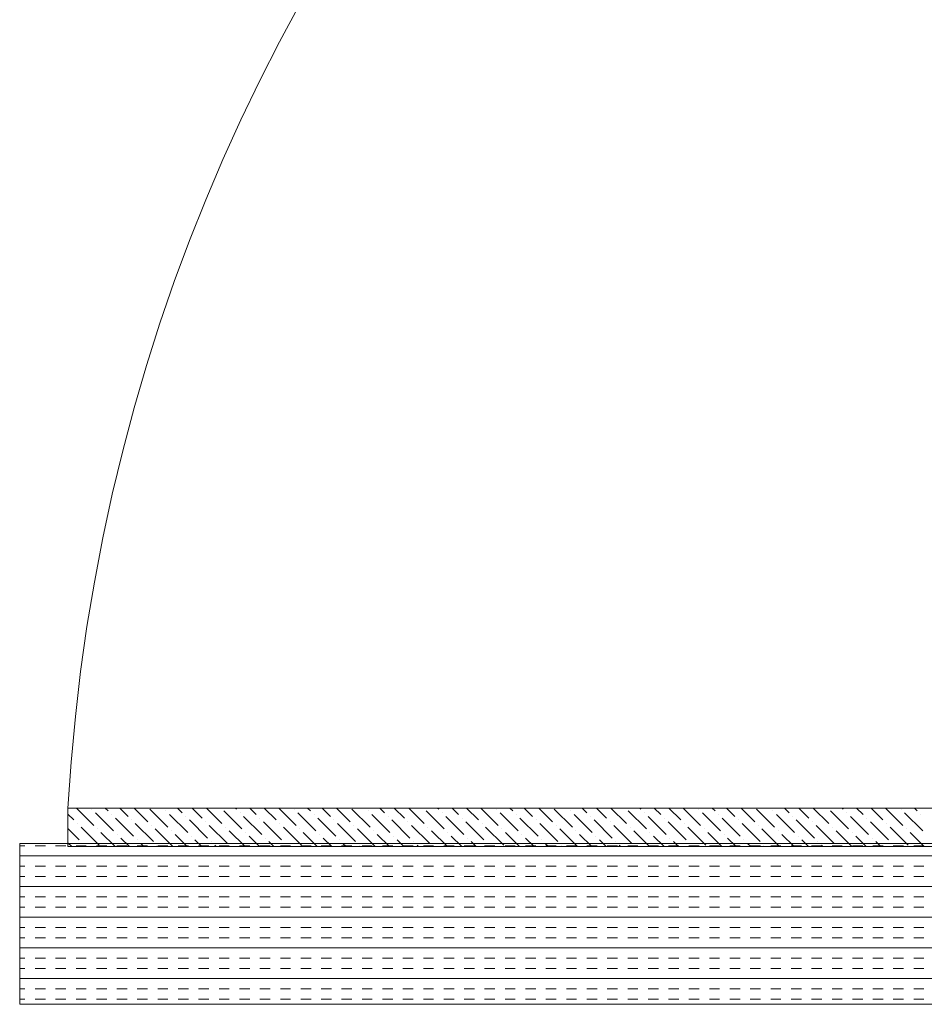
# Model space of a CAD drawing. Extents: x 3940905 to 4145695, y 925352 to 1109797.
# Tile 389 of 656: x 3985860 to 3986141, y 1100686 to 1100992. Entities that reach past the tile are written whole.
import ezdxf

# ---------------------------------------------------------------- set-up
doc = ezdxf.new("R2010")
doc.units = 0
doc.header["$LTSCALE"] = 750
doc.header["$MEASUREMENT"] = 0
doc.layers.add('CKD Equipments', color=252, linetype='CONTINUOUS', lineweight=0)

msp = doc.modelspace()

# ---------------------------------------------------------------- linework, layer by layer
at = {"layer": 'CKD Equipments'}
for p, q in [((3985874.8, 1100734.98), (3985874.8, 1100746.98)), ((3985874.8, 1100746.98), (3986443.8, 1100746.98)), ((3986459.8, 1100735.98), (3985859.8, 1100735.98)), ((3985859.8, 1100735.98), (3985859.8, 1100685.98)), ((3986443.8, 1100734.98), (3985874.8, 1100734.98)), ((3985859.8, 1100685.98), (3986459.8, 1100685.98))]:
    msp.add_line(p, q, dxfattribs=at)
at = {"layer": 'CKD Equipments', "color": 55, "linetype": 'Continuous'}
for p, q in [((3985877.43, 1100746.98), (3985882.82, 1100741.59)), ((3985882.26, 1100746.64), (3985882.26, 1100746.64)), ((3985886.41, 1100746.98), (3985887.31, 1100746.08)), ((3985890.9, 1100746.98), (3985893.49, 1100744.39)), ((3985895.39, 1100746.98), (3985899.66, 1100742.71)), ((3985900.22, 1100746.64), (3985905.84, 1100741.03)), ((3985908.87, 1100746.98), (3985910.33, 1100745.52)), ((3985913.36, 1100746.98), (3985916.5, 1100743.83)), ((3985917.85, 1100746.98), (3985922.67, 1100742.15)), ((3985926.83, 1100746.98), (3985927.16, 1100746.64)), ((3985931.32, 1100746.98), (3985933.34, 1100744.95)), ((3985935.81, 1100746.98), (3985939.51, 1100743.27)), ((3985940.3, 1100746.98), (3985945.69, 1100741.59)), ((3985945.12, 1100746.64), (3985945.12, 1100746.64)), ((3985949.28, 1100746.98), (3985950.18, 1100746.08)), ((3985953.77, 1100746.98), (3985956.35, 1100744.39)), ((3985958.26, 1100746.98), (3985962.52, 1100742.71)), ((3985963.08, 1100746.64), (3985968.7, 1100741.03)), ((3985971.73, 1100746.98), (3985973.19, 1100745.52)), ((3985976.22, 1100746.98), (3985979.36, 1100743.83)), ((3985980.71, 1100746.98), (3985985.54, 1100742.15)), ((3985989.69, 1100746.98), (3985990.03, 1100746.64)), ((3985994.18, 1100746.98), (3985996.2, 1100744.95)), ((3985998.67, 1100746.98), (3986002.37, 1100743.27)), ((3986003.16, 1100746.98), (3986008.55, 1100741.59)), ((3986007.99, 1100746.64), (3986007.99, 1100746.64)), ((3986012.14, 1100746.98), (3986013.04, 1100746.08)), ((3986016.63, 1100746.98), (3986019.21, 1100744.39)), ((3986021.12, 1100746.98), (3986025.39, 1100742.71)), ((3986025.95, 1100746.64), (3986031.56, 1100741.03)), ((3986034.59, 1100746.98), (3986036.05, 1100745.52)), ((3986039.08, 1100746.98), (3986042.22, 1100743.83)), ((3986043.57, 1100746.98), (3986048.4, 1100742.15)), ((3986052.55, 1100746.98), (3986052.89, 1100746.64)), ((3986057.04, 1100746.98), (3986059.06, 1100744.95)), ((3986061.53, 1100746.98), (3986065.23, 1100743.27)), ((3986066.02, 1100746.98), (3986071.41, 1100741.59)), ((3986070.85, 1100746.64), (3986070.85, 1100746.64)), ((3986075, 1100746.98), (3986075.9, 1100746.08)), ((3986079.49, 1100746.98), (3986082.07, 1100744.39)), ((3986083.98, 1100746.98), (3986088.25, 1100742.71)), ((3986088.81, 1100746.64), (3986094.42, 1100741.03)), ((3986097.45, 1100746.98), (3986098.91, 1100745.52)), ((3986101.94, 1100746.98), (3986105.08, 1100743.83)), ((3986106.43, 1100746.98), (3986111.26, 1100742.15)), ((3986115.41, 1100746.98), (3986115.75, 1100746.64)), ((3986119.9, 1100746.98), (3986121.92, 1100744.95)), ((3986124.39, 1100746.98), (3986128.1, 1100743.27)), ((3986128.88, 1100746.98), (3986134.27, 1100741.59)), ((3986133.71, 1100746.64), (3986133.71, 1100746.64)), ((3986137.86, 1100746.98), (3986138.76, 1100746.08)), ((3985874.8, 1100745.11), (3985876.65, 1100743.27)), ((3985883.38, 1100745.52), (3985889, 1100739.9)), ((3985888.44, 1100744.95), (3985888.44, 1100744.95)), ((3985889.56, 1100743.83), (3985895.17, 1100738.22)), ((3985894.61, 1100743.27), (3985894.61, 1100743.27)), ((3985905.27, 1100746.08), (3985905.27, 1100746.08)), ((3985906.4, 1100744.95), (3985912.01, 1100739.34)), ((3985911.45, 1100744.39), (3985911.45, 1100744.39)), ((3985912.57, 1100743.27), (3985918.18, 1100737.66)), ((3985923.23, 1100746.08), (3985928.85, 1100740.46)), ((3985928.29, 1100745.52), (3985928.29, 1100745.52)), ((3985929.41, 1100744.39), (3985935.02, 1100738.78)), ((3985934.46, 1100743.83), (3985934.46, 1100743.83)), ((3985946.25, 1100745.52), (3985951.86, 1100739.9)), ((3985951.3, 1100744.95), (3985951.3, 1100744.95)), ((3985952.42, 1100743.83), (3985958.03, 1100738.22)), ((3985957.47, 1100743.27), (3985957.47, 1100743.27)), ((3985968.14, 1100746.08), (3985968.14, 1100746.08)), ((3985969.26, 1100744.95), (3985974.87, 1100739.34)), ((3985974.31, 1100744.39), (3985974.31, 1100744.39)), ((3985975.43, 1100743.27), (3985981.05, 1100737.66)), ((3985986.1, 1100746.08), (3985991.71, 1100740.46)), ((3985991.15, 1100745.52), (3985991.15, 1100745.52)), ((3985992.27, 1100744.39), (3985997.88, 1100738.78)), ((3985997.32, 1100743.83), (3985997.32, 1100743.83)), ((3986009.11, 1100745.52), (3986014.72, 1100739.9)), ((3986014.16, 1100744.95), (3986014.16, 1100744.95)), ((3986015.28, 1100743.83), (3986020.89, 1100738.22)), ((3986020.33, 1100743.27), (3986020.33, 1100743.27)), ((3986031, 1100746.08), (3986031, 1100746.08)), ((3986032.12, 1100744.95), (3986037.73, 1100739.34)), ((3986037.17, 1100744.39), (3986037.17, 1100744.39)), ((3986038.29, 1100743.27), (3986043.91, 1100737.66)), ((3986048.96, 1100746.08), (3986054.57, 1100740.46)), ((3986054.01, 1100745.52), (3986054.01, 1100745.52)), ((3986055.13, 1100744.39), (3986060.74, 1100738.78)), ((3986060.18, 1100743.83), (3986060.18, 1100743.83)), ((3986071.97, 1100745.52), (3986077.58, 1100739.9)), ((3986077.02, 1100744.95), (3986077.02, 1100744.95)), ((3986078.14, 1100743.83), (3986083.76, 1100738.22)), ((3986083.2, 1100743.27), (3986083.2, 1100743.27)), ((3986093.86, 1100746.08), (3986093.86, 1100746.08)), ((3986094.98, 1100744.95), (3986100.59, 1100739.34)), ((3986100.03, 1100744.39), (3986100.03, 1100744.39)), ((3986101.16, 1100743.27), (3986106.77, 1100737.66)), ((3986111.82, 1100746.08), (3986117.43, 1100740.46)), ((3986116.87, 1100745.52), (3986116.87, 1100745.52)), ((3986117.99, 1100744.39), (3986123.61, 1100738.78)), ((3986123.05, 1100743.83), (3986123.05, 1100743.83)), ((3986134.83, 1100745.52), (3986140.44, 1100739.9)), ((3986139.88, 1100744.95), (3986139.88, 1100744.95)), ((3985874.8, 1100740.62), (3985878.33, 1100737.1)), ((3985877.77, 1100742.15), (3985877.77, 1100742.15)), ((3985878.89, 1100741.03), (3985884.51, 1100735.41)), ((3985883.95, 1100740.46), (3985883.95, 1100740.46)), ((3985895.73, 1100742.15), (3985901.35, 1100736.54)), ((3985900.78, 1100741.59), (3985900.78, 1100741.59)), ((3985901.91, 1100740.46), (3985907.39, 1100734.98)), ((3985917.62, 1100742.71), (3985917.62, 1100742.71)), ((3985918.74, 1100741.59), (3985924.36, 1100735.97)), ((3985923.8, 1100741.03), (3985923.8, 1100741.03)), ((3985935.58, 1100742.71), (3985941.2, 1100737.1)), ((3985940.63, 1100742.15), (3985940.63, 1100742.15)), ((3985941.76, 1100741.03), (3985947.37, 1100735.41)), ((3985946.81, 1100740.46), (3985946.81, 1100740.46)), ((3985958.59, 1100742.15), (3985964.21, 1100736.54)), ((3985963.65, 1100741.59), (3985963.65, 1100741.59)), ((3985964.77, 1100740.46), (3985970.26, 1100734.98)), ((3985980.48, 1100742.71), (3985980.48, 1100742.71)), ((3985981.61, 1100741.59), (3985987.22, 1100735.97)), ((3985986.66, 1100741.03), (3985986.66, 1100741.03)), ((3985998.44, 1100742.71), (3986004.06, 1100737.1)), ((3986003.5, 1100742.15), (3986003.5, 1100742.15)), ((3986004.62, 1100741.03), (3986010.23, 1100735.41)), ((3986009.67, 1100740.46), (3986009.67, 1100740.46)), ((3986021.46, 1100742.15), (3986027.07, 1100736.54)), ((3986026.51, 1100741.59), (3986026.51, 1100741.59)), ((3986027.63, 1100740.46), (3986033.12, 1100734.98)), ((3986043.35, 1100742.71), (3986043.35, 1100742.71)), ((3986044.47, 1100741.59), (3986050.08, 1100735.97)), ((3986049.52, 1100741.03), (3986049.52, 1100741.03)), ((3986061.31, 1100742.71), (3986066.92, 1100737.1)), ((3986066.36, 1100742.15), (3986066.36, 1100742.15)), ((3986067.48, 1100741.03), (3986073.09, 1100735.41)), ((3986072.53, 1100740.46), (3986072.53, 1100740.46)), ((3986084.32, 1100742.15), (3986089.93, 1100736.54)), ((3986089.37, 1100741.59), (3986089.37, 1100741.59)), ((3986090.49, 1100740.46), (3986095.98, 1100734.98)), ((3986106.21, 1100742.71), (3986106.21, 1100742.71)), ((3986107.33, 1100741.59), (3986112.94, 1100735.97)), ((3986112.38, 1100741.03), (3986112.38, 1100741.03)), ((3986124.17, 1100742.71), (3986129.78, 1100737.1)), ((3986129.22, 1100742.15), (3986129.22, 1100742.15)), ((3986130.34, 1100741.03), (3986135.95, 1100735.41)), ((3986135.39, 1100740.46), (3986135.39, 1100740.46)), ((3985885.07, 1100739.34), (3985889.43, 1100734.98)), ((3985890.12, 1100738.78), (3985890.12, 1100738.78)), ((3985891.24, 1100737.66), (3985893.92, 1100734.98)), ((3985896.29, 1100737.1), (3985896.29, 1100737.1)), ((3985906.96, 1100739.9), (3985906.96, 1100739.9)), ((3985908.08, 1100738.78), (3985911.89, 1100734.98)), ((3985913.13, 1100738.22), (3985913.13, 1100738.22)), ((3985914.25, 1100737.1), (3985916.38, 1100734.98)), ((3985924.92, 1100739.9), (3985929.85, 1100734.98)), ((3985929.97, 1100739.34), (3985929.97, 1100739.34)), ((3985931.09, 1100738.22), (3985934.34, 1100734.98)), ((3985936.14, 1100737.66), (3985936.14, 1100737.66)), ((3985947.93, 1100739.34), (3985952.3, 1100734.98)), ((3985952.98, 1100738.78), (3985952.98, 1100738.78)), ((3985954.1, 1100737.66), (3985956.79, 1100734.98)), ((3985959.16, 1100737.1), (3985959.16, 1100737.1)), ((3985969.82, 1100739.9), (3985969.82, 1100739.9)), ((3985970.94, 1100738.78), (3985974.75, 1100734.98)), ((3985975.99, 1100738.22), (3985975.99, 1100738.22)), ((3985977.12, 1100737.1), (3985979.24, 1100734.98)), ((3985987.78, 1100739.9), (3985992.71, 1100734.98)), ((3985992.83, 1100739.34), (3985992.83, 1100739.34)), ((3985993.95, 1100738.22), (3985997.2, 1100734.98)), ((3985999.01, 1100737.66), (3985999.01, 1100737.66)), ((3986010.79, 1100739.34), (3986015.16, 1100734.98)), ((3986015.84, 1100738.78), (3986015.84, 1100738.78)), ((3986016.97, 1100737.66), (3986019.65, 1100734.98)), ((3986022.02, 1100737.1), (3986022.02, 1100737.1)), ((3986032.68, 1100739.9), (3986032.68, 1100739.9)), ((3986033.8, 1100738.78), (3986037.61, 1100734.98)), ((3986038.86, 1100738.22), (3986038.86, 1100738.22)), ((3986039.98, 1100737.1), (3986042.1, 1100734.98)), ((3986050.64, 1100739.9), (3986055.57, 1100734.98)), ((3986055.69, 1100739.34), (3986055.69, 1100739.34)), ((3986056.82, 1100738.22), (3986060.06, 1100734.98)), ((3986061.87, 1100737.66), (3986061.87, 1100737.66)), ((3986073.65, 1100739.34), (3986078.02, 1100734.98)), ((3986078.71, 1100738.78), (3986078.71, 1100738.78)), ((3986079.83, 1100737.66), (3986082.51, 1100734.98)), ((3986084.88, 1100737.1), (3986084.88, 1100737.1)), ((3986095.54, 1100739.9), (3986095.54, 1100739.9)), ((3986096.67, 1100738.78), (3986100.47, 1100734.98)), ((3986101.72, 1100738.22), (3986101.72, 1100738.22)), ((3986102.84, 1100737.1), (3986104.96, 1100734.98)), ((3986113.5, 1100739.9), (3986118.43, 1100734.98)), ((3986118.56, 1100739.34), (3986118.56, 1100739.34)), ((3986119.68, 1100738.22), (3986122.92, 1100734.98)), ((3986124.73, 1100737.66), (3986124.73, 1100737.66)), ((3986136.52, 1100739.34), (3986140.88, 1100734.98)), ((3985874.8, 1100736.13), (3985875.96, 1100734.98)), ((3985879.46, 1100735.97), (3985879.46, 1100735.97)), ((3985897.42, 1100735.97), (3985898.41, 1100734.98)), ((3985902.47, 1100735.41), (3985902.47, 1100735.41)), ((3985919.31, 1100736.54), (3985919.31, 1100736.54)), ((3985920.43, 1100735.41), (3985920.87, 1100734.98)), ((3985937.27, 1100736.54), (3985938.83, 1100734.98)), ((3985942.32, 1100735.97), (3985942.32, 1100735.97)), ((3985960.28, 1100735.97), (3985961.28, 1100734.98)), ((3985965.33, 1100735.41), (3985965.33, 1100735.41)), ((3985982.17, 1100736.54), (3985982.17, 1100736.54)), ((3985983.29, 1100735.41), (3985983.73, 1100734.98)), ((3986000.13, 1100736.54), (3986001.69, 1100734.98)), ((3986005.18, 1100735.97), (3986005.18, 1100735.97)), ((3986023.14, 1100735.97), (3986024.14, 1100734.98)), ((3986028.19, 1100735.41), (3986028.19, 1100735.41)), ((3986045.03, 1100736.54), (3986045.03, 1100736.54)), ((3986046.15, 1100735.41), (3986046.59, 1100734.98)), ((3986062.99, 1100736.54), (3986064.55, 1100734.98)), ((3986068.04, 1100735.97), (3986068.04, 1100735.97)), ((3986086, 1100735.97), (3986087, 1100734.98)), ((3986091.05, 1100735.41), (3986091.05, 1100735.41)), ((3986107.89, 1100736.54), (3986107.89, 1100736.54)), ((3986109.01, 1100735.41), (3986109.45, 1100734.98)), ((3986125.85, 1100736.54), (3986127.41, 1100734.98)), ((3986130.9, 1100735.97), (3986130.9, 1100735.97))]:
    msp.add_line(p, q, dxfattribs=at)
at = {"layer": 'CKD Equipments', "color": 4, "linetype": 'Continuous'}
for p, q in [((3985861.44, 1100735.25), (3985859.8, 1100735.25)), ((3985867.79, 1100735.25), (3985864.61, 1100735.25)), ((3985874.14, 1100735.25), (3985870.96, 1100735.25)), ((3985880.49, 1100735.25), (3985877.31, 1100735.25)), ((3985886.84, 1100735.25), (3985883.66, 1100735.25)), ((3985893.19, 1100735.25), (3985890.01, 1100735.25)), ((3985899.54, 1100735.25), (3985896.36, 1100735.25)), ((3985905.89, 1100735.25), (3985902.71, 1100735.25)), ((3985912.24, 1100735.25), (3985909.06, 1100735.25)), ((3985918.59, 1100735.25), (3985915.41, 1100735.25)), ((3985924.94, 1100735.25), (3985921.76, 1100735.25)), ((3985931.29, 1100735.25), (3985928.11, 1100735.25)), ((3985937.64, 1100735.25), (3985934.46, 1100735.25)), ((3985943.99, 1100735.25), (3985940.81, 1100735.25)), ((3985950.34, 1100735.25), (3985947.16, 1100735.25)), ((3985956.69, 1100735.25), (3985953.51, 1100735.25)), ((3985963.04, 1100735.25), (3985959.86, 1100735.25)), ((3985969.39, 1100735.25), (3985966.21, 1100735.25)), ((3985975.74, 1100735.25), (3985972.56, 1100735.25)), ((3985982.09, 1100735.25), (3985978.91, 1100735.25)), ((3985988.44, 1100735.25), (3985985.26, 1100735.25)), ((3985994.79, 1100735.25), (3985991.61, 1100735.25)), ((3986001.14, 1100735.25), (3985997.96, 1100735.25)), ((3986007.49, 1100735.25), (3986004.31, 1100735.25)), ((3986013.84, 1100735.25), (3986010.66, 1100735.25)), ((3986020.19, 1100735.25), (3986017.01, 1100735.25)), ((3986026.54, 1100735.25), (3986023.36, 1100735.25)), ((3986032.89, 1100735.25), (3986029.71, 1100735.25)), ((3986039.24, 1100735.25), (3986036.06, 1100735.25)), ((3986045.59, 1100735.25), (3986042.41, 1100735.25)), ((3986051.94, 1100735.25), (3986048.76, 1100735.25)), ((3986058.29, 1100735.25), (3986055.11, 1100735.25)), ((3986064.64, 1100735.25), (3986061.46, 1100735.25)), ((3986070.99, 1100735.25), (3986067.81, 1100735.25)), ((3986077.34, 1100735.25), (3986074.16, 1100735.25)), ((3986083.69, 1100735.25), (3986080.51, 1100735.25)), ((3986090.04, 1100735.25), (3986086.86, 1100735.25)), ((3986096.39, 1100735.25), (3986093.21, 1100735.25)), ((3986102.74, 1100735.25), (3986099.56, 1100735.25)), ((3986109.09, 1100735.25), (3986105.91, 1100735.25)), ((3986115.44, 1100735.25), (3986112.26, 1100735.25)), ((3986121.79, 1100735.25), (3986118.61, 1100735.25)), ((3986128.14, 1100735.25), (3986124.96, 1100735.25)), ((3986134.49, 1100735.25), (3986131.31, 1100735.25)), ((3986140.84, 1100735.25), (3986137.66, 1100735.25)), ((3986459.8, 1100732.07), (3985859.8, 1100732.07)), ((3985861.44, 1100728.9), (3985859.8, 1100728.9)), ((3985867.79, 1100728.9), (3985864.61, 1100728.9)), ((3985874.14, 1100728.9), (3985870.96, 1100728.9)), ((3985880.49, 1100728.9), (3985877.31, 1100728.9)), ((3985886.84, 1100728.9), (3985883.66, 1100728.9)), ((3985893.19, 1100728.9), (3985890.01, 1100728.9)), ((3985899.54, 1100728.9), (3985896.36, 1100728.9)), ((3985905.89, 1100728.9), (3985902.71, 1100728.9)), ((3985912.24, 1100728.9), (3985909.06, 1100728.9)), ((3985918.59, 1100728.9), (3985915.41, 1100728.9)), ((3985924.94, 1100728.9), (3985921.76, 1100728.9)), ((3985931.29, 1100728.9), (3985928.11, 1100728.9)), ((3985937.64, 1100728.9), (3985934.46, 1100728.9)), ((3985943.99, 1100728.9), (3985940.81, 1100728.9)), ((3985950.34, 1100728.9), (3985947.16, 1100728.9)), ((3985956.69, 1100728.9), (3985953.51, 1100728.9)), ((3985963.04, 1100728.9), (3985959.86, 1100728.9)), ((3985969.39, 1100728.9), (3985966.21, 1100728.9)), ((3985975.74, 1100728.9), (3985972.56, 1100728.9)), ((3985982.09, 1100728.9), (3985978.91, 1100728.9)), ((3985988.44, 1100728.9), (3985985.26, 1100728.9)), ((3985994.79, 1100728.9), (3985991.61, 1100728.9)), ((3986001.14, 1100728.9), (3985997.96, 1100728.9)), ((3986007.49, 1100728.9), (3986004.31, 1100728.9)), ((3986013.84, 1100728.9), (3986010.66, 1100728.9)), ((3986020.19, 1100728.9), (3986017.01, 1100728.9)), ((3986026.54, 1100728.9), (3986023.36, 1100728.9)), ((3986032.89, 1100728.9), (3986029.71, 1100728.9)), ((3986039.24, 1100728.9), (3986036.06, 1100728.9)), ((3986045.59, 1100728.9), (3986042.41, 1100728.9)), ((3986051.94, 1100728.9), (3986048.76, 1100728.9)), ((3986058.29, 1100728.9), (3986055.11, 1100728.9)), ((3986064.64, 1100728.9), (3986061.46, 1100728.9)), ((3986070.99, 1100728.9), (3986067.81, 1100728.9)), ((3986077.34, 1100728.9), (3986074.16, 1100728.9)), ((3986083.69, 1100728.9), (3986080.51, 1100728.9)), ((3986090.04, 1100728.9), (3986086.86, 1100728.9)), ((3986096.39, 1100728.9), (3986093.21, 1100728.9)), ((3986102.74, 1100728.9), (3986099.56, 1100728.9)), ((3986109.09, 1100728.9), (3986105.91, 1100728.9)), ((3986115.44, 1100728.9), (3986112.26, 1100728.9)), ((3986121.79, 1100728.9), (3986118.61, 1100728.9)), ((3986128.14, 1100728.9), (3986124.96, 1100728.9)), ((3986134.49, 1100728.9), (3986131.31, 1100728.9)), ((3986140.84, 1100728.9), (3986137.66, 1100728.9)), ((3985861.44, 1100725.72), (3985859.8, 1100725.72)), ((3985867.79, 1100725.72), (3985864.61, 1100725.72)), ((3985874.14, 1100725.72), (3985870.96, 1100725.72)), ((3985880.49, 1100725.72), (3985877.31, 1100725.72)), ((3985886.84, 1100725.72), (3985883.66, 1100725.72)), ((3985893.19, 1100725.72), (3985890.01, 1100725.72)), ((3985899.54, 1100725.72), (3985896.36, 1100725.72)), ((3985905.89, 1100725.72), (3985902.71, 1100725.72)), ((3985912.24, 1100725.72), (3985909.06, 1100725.72)), ((3985918.59, 1100725.72), (3985915.41, 1100725.72)), ((3985924.94, 1100725.72), (3985921.76, 1100725.72)), ((3985931.29, 1100725.72), (3985928.11, 1100725.72)), ((3985937.64, 1100725.72), (3985934.46, 1100725.72)), ((3985943.99, 1100725.72), (3985940.81, 1100725.72)), ((3985950.34, 1100725.72), (3985947.16, 1100725.72)), ((3985956.69, 1100725.72), (3985953.51, 1100725.72)), ((3985963.04, 1100725.72), (3985959.86, 1100725.72)), ((3985969.39, 1100725.72), (3985966.21, 1100725.72)), ((3985975.74, 1100725.72), (3985972.56, 1100725.72)), ((3985982.09, 1100725.72), (3985978.91, 1100725.72)), ((3985988.44, 1100725.72), (3985985.26, 1100725.72)), ((3985994.79, 1100725.72), (3985991.61, 1100725.72)), ((3986001.14, 1100725.72), (3985997.96, 1100725.72)), ((3986007.49, 1100725.72), (3986004.31, 1100725.72)), ((3986013.84, 1100725.72), (3986010.66, 1100725.72)), ((3986020.19, 1100725.72), (3986017.01, 1100725.72)), ((3986026.54, 1100725.72), (3986023.36, 1100725.72)), ((3986032.89, 1100725.72), (3986029.71, 1100725.72)), ((3986039.24, 1100725.72), (3986036.06, 1100725.72)), ((3986045.59, 1100725.72), (3986042.41, 1100725.72)), ((3986051.94, 1100725.72), (3986048.76, 1100725.72)), ((3986058.29, 1100725.72), (3986055.11, 1100725.72)), ((3986064.64, 1100725.72), (3986061.46, 1100725.72)), ((3986070.99, 1100725.72), (3986067.81, 1100725.72)), ((3986077.34, 1100725.72), (3986074.16, 1100725.72)), ((3986083.69, 1100725.72), (3986080.51, 1100725.72)), ((3986090.04, 1100725.72), (3986086.86, 1100725.72)), ((3986096.39, 1100725.72), (3986093.21, 1100725.72)), ((3986102.74, 1100725.72), (3986099.56, 1100725.72)), ((3986109.09, 1100725.72), (3986105.91, 1100725.72)), ((3986115.44, 1100725.72), (3986112.26, 1100725.72)), ((3986121.79, 1100725.72), (3986118.61, 1100725.72)), ((3986128.14, 1100725.72), (3986124.96, 1100725.72)), ((3986134.49, 1100725.72), (3986131.31, 1100725.72)), ((3986140.84, 1100725.72), (3986137.66, 1100725.72)), ((3986459.8, 1100722.55), (3985859.8, 1100722.55)), ((3985861.44, 1100719.37), (3985859.8, 1100719.37)), ((3985867.79, 1100719.37), (3985864.61, 1100719.37)), ((3985874.14, 1100719.37), (3985870.96, 1100719.37)), ((3985880.49, 1100719.37), (3985877.31, 1100719.37)), ((3985886.84, 1100719.37), (3985883.66, 1100719.37)), ((3985893.19, 1100719.37), (3985890.01, 1100719.37)), ((3985899.54, 1100719.37), (3985896.36, 1100719.37)), ((3985905.89, 1100719.37), (3985902.71, 1100719.37)), ((3985912.24, 1100719.37), (3985909.06, 1100719.37)), ((3985918.59, 1100719.37), (3985915.41, 1100719.37)), ((3985924.94, 1100719.37), (3985921.76, 1100719.37)), ((3985931.29, 1100719.37), (3985928.11, 1100719.37)), ((3985937.64, 1100719.37), (3985934.46, 1100719.37)), ((3985943.99, 1100719.37), (3985940.81, 1100719.37)), ((3985950.34, 1100719.37), (3985947.16, 1100719.37)), ((3985956.69, 1100719.37), (3985953.51, 1100719.37)), ((3985963.04, 1100719.37), (3985959.86, 1100719.37)), ((3985969.39, 1100719.37), (3985966.21, 1100719.37)), ((3985975.74, 1100719.37), (3985972.56, 1100719.37)), ((3985982.09, 1100719.37), (3985978.91, 1100719.37)), ((3985988.44, 1100719.37), (3985985.26, 1100719.37)), ((3985994.79, 1100719.37), (3985991.61, 1100719.37)), ((3986001.14, 1100719.37), (3985997.96, 1100719.37)), ((3986007.49, 1100719.37), (3986004.31, 1100719.37)), ((3986013.84, 1100719.37), (3986010.66, 1100719.37)), ((3986020.19, 1100719.37), (3986017.01, 1100719.37)), ((3986026.54, 1100719.37), (3986023.36, 1100719.37)), ((3986032.89, 1100719.37), (3986029.71, 1100719.37)), ((3986039.24, 1100719.37), (3986036.06, 1100719.37)), ((3986045.59, 1100719.37), (3986042.41, 1100719.37)), ((3986051.94, 1100719.37), (3986048.76, 1100719.37)), ((3986058.29, 1100719.37), (3986055.11, 1100719.37)), ((3986064.64, 1100719.37), (3986061.46, 1100719.37)), ((3986070.99, 1100719.37), (3986067.81, 1100719.37)), ((3986077.34, 1100719.37), (3986074.16, 1100719.37)), ((3986083.69, 1100719.37), (3986080.51, 1100719.37)), ((3986090.04, 1100719.37), (3986086.86, 1100719.37)), ((3986096.39, 1100719.37), (3986093.21, 1100719.37)), ((3986102.74, 1100719.37), (3986099.56, 1100719.37)), ((3986109.09, 1100719.37), (3986105.91, 1100719.37)), ((3986115.44, 1100719.37), (3986112.26, 1100719.37)), ((3986121.79, 1100719.37), (3986118.61, 1100719.37)), ((3986128.14, 1100719.37), (3986124.96, 1100719.37)), ((3986134.49, 1100719.37), (3986131.31, 1100719.37)), ((3986140.84, 1100719.37), (3986137.66, 1100719.37)), ((3985861.44, 1100716.2), (3985859.8, 1100716.2)), ((3985867.79, 1100716.2), (3985864.61, 1100716.2)), ((3985874.14, 1100716.2), (3985870.96, 1100716.2)), ((3985880.49, 1100716.2), (3985877.31, 1100716.2)), ((3985886.84, 1100716.2), (3985883.66, 1100716.2)), ((3985893.19, 1100716.2), (3985890.01, 1100716.2)), ((3985899.54, 1100716.2), (3985896.36, 1100716.2)), ((3985905.89, 1100716.2), (3985902.71, 1100716.2)), ((3985912.24, 1100716.2), (3985909.06, 1100716.2)), ((3985918.59, 1100716.2), (3985915.41, 1100716.2)), ((3985924.94, 1100716.2), (3985921.76, 1100716.2)), ((3985931.29, 1100716.2), (3985928.11, 1100716.2)), ((3985937.64, 1100716.2), (3985934.46, 1100716.2)), ((3985943.99, 1100716.2), (3985940.81, 1100716.2)), ((3985950.34, 1100716.2), (3985947.16, 1100716.2)), ((3985956.69, 1100716.2), (3985953.51, 1100716.2)), ((3985963.04, 1100716.2), (3985959.86, 1100716.2)), ((3985969.39, 1100716.2), (3985966.21, 1100716.2)), ((3985975.74, 1100716.2), (3985972.56, 1100716.2)), ((3985982.09, 1100716.2), (3985978.91, 1100716.2)), ((3985988.44, 1100716.2), (3985985.26, 1100716.2)), ((3985994.79, 1100716.2), (3985991.61, 1100716.2)), ((3986001.14, 1100716.2), (3985997.96, 1100716.2)), ((3986007.49, 1100716.2), (3986004.31, 1100716.2)), ((3986013.84, 1100716.2), (3986010.66, 1100716.2)), ((3986020.19, 1100716.2), (3986017.01, 1100716.2)), ((3986026.54, 1100716.2), (3986023.36, 1100716.2)), ((3986032.89, 1100716.2), (3986029.71, 1100716.2)), ((3986039.24, 1100716.2), (3986036.06, 1100716.2)), ((3986045.59, 1100716.2), (3986042.41, 1100716.2)), ((3986051.94, 1100716.2), (3986048.76, 1100716.2)), ((3986058.29, 1100716.2), (3986055.11, 1100716.2)), ((3986064.64, 1100716.2), (3986061.46, 1100716.2)), ((3986070.99, 1100716.2), (3986067.81, 1100716.2)), ((3986077.34, 1100716.2), (3986074.16, 1100716.2)), ((3986083.69, 1100716.2), (3986080.51, 1100716.2)), ((3986090.04, 1100716.2), (3986086.86, 1100716.2)), ((3986096.39, 1100716.2), (3986093.21, 1100716.2)), ((3986102.74, 1100716.2), (3986099.56, 1100716.2)), ((3986109.09, 1100716.2), (3986105.91, 1100716.2)), ((3986115.44, 1100716.2), (3986112.26, 1100716.2)), ((3986121.79, 1100716.2), (3986118.61, 1100716.2)), ((3986128.14, 1100716.2), (3986124.96, 1100716.2)), ((3986134.49, 1100716.2), (3986131.31, 1100716.2)), ((3986140.84, 1100716.2), (3986137.66, 1100716.2)), ((3986459.8, 1100713.02), (3985859.8, 1100713.02)), ((3985861.44, 1100709.85), (3985859.8, 1100709.85)), ((3985867.79, 1100709.85), (3985864.61, 1100709.85)), ((3985874.14, 1100709.85), (3985870.96, 1100709.85)), ((3985880.49, 1100709.85), (3985877.31, 1100709.85)), ((3985886.84, 1100709.85), (3985883.66, 1100709.85)), ((3985893.19, 1100709.85), (3985890.01, 1100709.85)), ((3985899.54, 1100709.85), (3985896.36, 1100709.85)), ((3985905.89, 1100709.85), (3985902.71, 1100709.85)), ((3985912.24, 1100709.85), (3985909.06, 1100709.85)), ((3985918.59, 1100709.85), (3985915.41, 1100709.85)), ((3985924.94, 1100709.85), (3985921.76, 1100709.85)), ((3985931.29, 1100709.85), (3985928.11, 1100709.85)), ((3985937.64, 1100709.85), (3985934.46, 1100709.85)), ((3985943.99, 1100709.85), (3985940.81, 1100709.85)), ((3985950.34, 1100709.85), (3985947.16, 1100709.85)), ((3985956.69, 1100709.85), (3985953.51, 1100709.85)), ((3985963.04, 1100709.85), (3985959.86, 1100709.85)), ((3985969.39, 1100709.85), (3985966.21, 1100709.85)), ((3985975.74, 1100709.85), (3985972.56, 1100709.85)), ((3985982.09, 1100709.85), (3985978.91, 1100709.85)), ((3985988.44, 1100709.85), (3985985.26, 1100709.85)), ((3985994.79, 1100709.85), (3985991.61, 1100709.85)), ((3986001.14, 1100709.85), (3985997.96, 1100709.85)), ((3986007.49, 1100709.85), (3986004.31, 1100709.85)), ((3986013.84, 1100709.85), (3986010.66, 1100709.85)), ((3986020.19, 1100709.85), (3986017.01, 1100709.85)), ((3986026.54, 1100709.85), (3986023.36, 1100709.85)), ((3986032.89, 1100709.85), (3986029.71, 1100709.85)), ((3986039.24, 1100709.85), (3986036.06, 1100709.85)), ((3986045.59, 1100709.85), (3986042.41, 1100709.85)), ((3986051.94, 1100709.85), (3986048.76, 1100709.85)), ((3986058.29, 1100709.85), (3986055.11, 1100709.85)), ((3986064.64, 1100709.85), (3986061.46, 1100709.85)), ((3986070.99, 1100709.85), (3986067.81, 1100709.85)), ((3986077.34, 1100709.85), (3986074.16, 1100709.85)), ((3986083.69, 1100709.85), (3986080.51, 1100709.85)), ((3986090.04, 1100709.85), (3986086.86, 1100709.85)), ((3986096.39, 1100709.85), (3986093.21, 1100709.85)), ((3986102.74, 1100709.85), (3986099.56, 1100709.85)), ((3986109.09, 1100709.85), (3986105.91, 1100709.85)), ((3986115.44, 1100709.85), (3986112.26, 1100709.85)), ((3986121.79, 1100709.85), (3986118.61, 1100709.85)), ((3986128.14, 1100709.85), (3986124.96, 1100709.85)), ((3986134.49, 1100709.85), (3986131.31, 1100709.85)), ((3986140.84, 1100709.85), (3986137.66, 1100709.85)), ((3985861.44, 1100706.67), (3985859.8, 1100706.67)), ((3985867.79, 1100706.67), (3985864.61, 1100706.67)), ((3985874.14, 1100706.67), (3985870.96, 1100706.67)), ((3985880.49, 1100706.67), (3985877.31, 1100706.67)), ((3985886.84, 1100706.67), (3985883.66, 1100706.67)), ((3985893.19, 1100706.67), (3985890.01, 1100706.67)), ((3985899.54, 1100706.67), (3985896.36, 1100706.67)), ((3985905.89, 1100706.67), (3985902.71, 1100706.67)), ((3985912.24, 1100706.67), (3985909.06, 1100706.67)), ((3985918.59, 1100706.67), (3985915.41, 1100706.67)), ((3985924.94, 1100706.67), (3985921.76, 1100706.67)), ((3985931.29, 1100706.67), (3985928.11, 1100706.67)), ((3985937.64, 1100706.67), (3985934.46, 1100706.67)), ((3985943.99, 1100706.67), (3985940.81, 1100706.67)), ((3985950.34, 1100706.67), (3985947.16, 1100706.67)), ((3985956.69, 1100706.67), (3985953.51, 1100706.67)), ((3985963.04, 1100706.67), (3985959.86, 1100706.67)), ((3985969.39, 1100706.67), (3985966.21, 1100706.67)), ((3985975.74, 1100706.67), (3985972.56, 1100706.67)), ((3985982.09, 1100706.67), (3985978.91, 1100706.67)), ((3985988.44, 1100706.67), (3985985.26, 1100706.67)), ((3985994.79, 1100706.67), (3985991.61, 1100706.67)), ((3986001.14, 1100706.67), (3985997.96, 1100706.67)), ((3986007.49, 1100706.67), (3986004.31, 1100706.67)), ((3986013.84, 1100706.67), (3986010.66, 1100706.67)), ((3986020.19, 1100706.67), (3986017.01, 1100706.67)), ((3986026.54, 1100706.67), (3986023.36, 1100706.67)), ((3986032.89, 1100706.67), (3986029.71, 1100706.67)), ((3986039.24, 1100706.67), (3986036.06, 1100706.67)), ((3986045.59, 1100706.67), (3986042.41, 1100706.67)), ((3986051.94, 1100706.67), (3986048.76, 1100706.67)), ((3986058.29, 1100706.67), (3986055.11, 1100706.67)), ((3986064.64, 1100706.67), (3986061.46, 1100706.67)), ((3986070.99, 1100706.67), (3986067.81, 1100706.67)), ((3986077.34, 1100706.67), (3986074.16, 1100706.67)), ((3986083.69, 1100706.67), (3986080.51, 1100706.67)), ((3986090.04, 1100706.67), (3986086.86, 1100706.67)), ((3986096.39, 1100706.67), (3986093.21, 1100706.67)), ((3986102.74, 1100706.67), (3986099.56, 1100706.67)), ((3986109.09, 1100706.67), (3986105.91, 1100706.67)), ((3986115.44, 1100706.67), (3986112.26, 1100706.67)), ((3986121.79, 1100706.67), (3986118.61, 1100706.67)), ((3986128.14, 1100706.67), (3986124.96, 1100706.67)), ((3986134.49, 1100706.67), (3986131.31, 1100706.67)), ((3986140.84, 1100706.67), (3986137.66, 1100706.67)), ((3986459.8, 1100703.5), (3985859.8, 1100703.5)), ((3985861.44, 1100700.32), (3985859.8, 1100700.32)), ((3985867.79, 1100700.32), (3985864.61, 1100700.32)), ((3985874.14, 1100700.32), (3985870.96, 1100700.32)), ((3985880.49, 1100700.32), (3985877.31, 1100700.32)), ((3985886.84, 1100700.32), (3985883.66, 1100700.32)), ((3985893.19, 1100700.32), (3985890.01, 1100700.32)), ((3985899.54, 1100700.32), (3985896.36, 1100700.32)), ((3985905.89, 1100700.32), (3985902.71, 1100700.32)), ((3985912.24, 1100700.32), (3985909.06, 1100700.32)), ((3985918.59, 1100700.32), (3985915.41, 1100700.32)), ((3985924.94, 1100700.32), (3985921.76, 1100700.32)), ((3985931.29, 1100700.32), (3985928.11, 1100700.32)), ((3985937.64, 1100700.32), (3985934.46, 1100700.32)), ((3985943.99, 1100700.32), (3985940.81, 1100700.32)), ((3985950.34, 1100700.32), (3985947.16, 1100700.32)), ((3985956.69, 1100700.32), (3985953.51, 1100700.32)), ((3985963.04, 1100700.32), (3985959.86, 1100700.32)), ((3985969.39, 1100700.32), (3985966.21, 1100700.32)), ((3985975.74, 1100700.32), (3985972.56, 1100700.32)), ((3985982.09, 1100700.32), (3985978.91, 1100700.32)), ((3985988.44, 1100700.32), (3985985.26, 1100700.32)), ((3985994.79, 1100700.32), (3985991.61, 1100700.32)), ((3986001.14, 1100700.32), (3985997.96, 1100700.32)), ((3986007.49, 1100700.32), (3986004.31, 1100700.32)), ((3986013.84, 1100700.32), (3986010.66, 1100700.32)), ((3986020.19, 1100700.32), (3986017.01, 1100700.32)), ((3986026.54, 1100700.32), (3986023.36, 1100700.32)), ((3986032.89, 1100700.32), (3986029.71, 1100700.32)), ((3986039.24, 1100700.32), (3986036.06, 1100700.32)), ((3986045.59, 1100700.32), (3986042.41, 1100700.32)), ((3986051.94, 1100700.32), (3986048.76, 1100700.32)), ((3986058.29, 1100700.32), (3986055.11, 1100700.32)), ((3986064.64, 1100700.32), (3986061.46, 1100700.32)), ((3986070.99, 1100700.32), (3986067.81, 1100700.32)), ((3986077.34, 1100700.32), (3986074.16, 1100700.32)), ((3986083.69, 1100700.32), (3986080.51, 1100700.32)), ((3986090.04, 1100700.32), (3986086.86, 1100700.32)), ((3986096.39, 1100700.32), (3986093.21, 1100700.32)), ((3986102.74, 1100700.32), (3986099.56, 1100700.32)), ((3986109.09, 1100700.32), (3986105.91, 1100700.32)), ((3986115.44, 1100700.32), (3986112.26, 1100700.32)), ((3986121.79, 1100700.32), (3986118.61, 1100700.32)), ((3986128.14, 1100700.32), (3986124.96, 1100700.32)), ((3986134.49, 1100700.32), (3986131.31, 1100700.32)), ((3986140.84, 1100700.32), (3986137.66, 1100700.32)), ((3985861.44, 1100697.15), (3985859.8, 1100697.15)), ((3985867.79, 1100697.15), (3985864.61, 1100697.15)), ((3985874.14, 1100697.15), (3985870.96, 1100697.15)), ((3985880.49, 1100697.15), (3985877.31, 1100697.15)), ((3985886.84, 1100697.15), (3985883.66, 1100697.15)), ((3985893.19, 1100697.15), (3985890.01, 1100697.15)), ((3985899.54, 1100697.15), (3985896.36, 1100697.15)), ((3985905.89, 1100697.15), (3985902.71, 1100697.15)), ((3985912.24, 1100697.15), (3985909.06, 1100697.15)), ((3985918.59, 1100697.15), (3985915.41, 1100697.15)), ((3985924.94, 1100697.15), (3985921.76, 1100697.15)), ((3985931.29, 1100697.15), (3985928.11, 1100697.15)), ((3985937.64, 1100697.15), (3985934.46, 1100697.15)), ((3985943.99, 1100697.15), (3985940.81, 1100697.15)), ((3985950.34, 1100697.15), (3985947.16, 1100697.15)), ((3985956.69, 1100697.15), (3985953.51, 1100697.15)), ((3985963.04, 1100697.15), (3985959.86, 1100697.15)), ((3985969.39, 1100697.15), (3985966.21, 1100697.15)), ((3985975.74, 1100697.15), (3985972.56, 1100697.15)), ((3985982.09, 1100697.15), (3985978.91, 1100697.15)), ((3985988.44, 1100697.15), (3985985.26, 1100697.15)), ((3985994.79, 1100697.15), (3985991.61, 1100697.15)), ((3986001.14, 1100697.15), (3985997.96, 1100697.15)), ((3986007.49, 1100697.15), (3986004.31, 1100697.15)), ((3986013.84, 1100697.15), (3986010.66, 1100697.15)), ((3986020.19, 1100697.15), (3986017.01, 1100697.15)), ((3986026.54, 1100697.15), (3986023.36, 1100697.15)), ((3986032.89, 1100697.15), (3986029.71, 1100697.15)), ((3986039.24, 1100697.15), (3986036.06, 1100697.15)), ((3986045.59, 1100697.15), (3986042.41, 1100697.15)), ((3986051.94, 1100697.15), (3986048.76, 1100697.15)), ((3986058.29, 1100697.15), (3986055.11, 1100697.15)), ((3986064.64, 1100697.15), (3986061.46, 1100697.15)), ((3986070.99, 1100697.15), (3986067.81, 1100697.15)), ((3986077.34, 1100697.15), (3986074.16, 1100697.15)), ((3986083.69, 1100697.15), (3986080.51, 1100697.15)), ((3986090.04, 1100697.15), (3986086.86, 1100697.15)), ((3986096.39, 1100697.15), (3986093.21, 1100697.15)), ((3986102.74, 1100697.15), (3986099.56, 1100697.15)), ((3986109.09, 1100697.15), (3986105.91, 1100697.15)), ((3986115.44, 1100697.15), (3986112.26, 1100697.15)), ((3986121.79, 1100697.15), (3986118.61, 1100697.15)), ((3986128.14, 1100697.15), (3986124.96, 1100697.15)), ((3986134.49, 1100697.15), (3986131.31, 1100697.15)), ((3986140.84, 1100697.15), (3986137.66, 1100697.15)), ((3986459.8, 1100693.97), (3985859.8, 1100693.97)), ((3985861.44, 1100690.8), (3985859.8, 1100690.8)), ((3985867.79, 1100690.8), (3985864.61, 1100690.8)), ((3985874.14, 1100690.8), (3985870.96, 1100690.8)), ((3985880.49, 1100690.8), (3985877.31, 1100690.8)), ((3985886.84, 1100690.8), (3985883.66, 1100690.8)), ((3985893.19, 1100690.8), (3985890.01, 1100690.8)), ((3985899.54, 1100690.8), (3985896.36, 1100690.8)), ((3985905.89, 1100690.8), (3985902.71, 1100690.8)), ((3985912.24, 1100690.8), (3985909.06, 1100690.8)), ((3985918.59, 1100690.8), (3985915.41, 1100690.8)), ((3985924.94, 1100690.8), (3985921.76, 1100690.8)), ((3985931.29, 1100690.8), (3985928.11, 1100690.8)), ((3985937.64, 1100690.8), (3985934.46, 1100690.8)), ((3985943.99, 1100690.8), (3985940.81, 1100690.8)), ((3985950.34, 1100690.8), (3985947.16, 1100690.8)), ((3985956.69, 1100690.8), (3985953.51, 1100690.8)), ((3985963.04, 1100690.8), (3985959.86, 1100690.8)), ((3985969.39, 1100690.8), (3985966.21, 1100690.8)), ((3985975.74, 1100690.8), (3985972.56, 1100690.8)), ((3985982.09, 1100690.8), (3985978.91, 1100690.8)), ((3985988.44, 1100690.8), (3985985.26, 1100690.8)), ((3985994.79, 1100690.8), (3985991.61, 1100690.8)), ((3986001.14, 1100690.8), (3985997.96, 1100690.8)), ((3986007.49, 1100690.8), (3986004.31, 1100690.8)), ((3986013.84, 1100690.8), (3986010.66, 1100690.8)), ((3986020.19, 1100690.8), (3986017.01, 1100690.8)), ((3986026.54, 1100690.8), (3986023.36, 1100690.8)), ((3986032.89, 1100690.8), (3986029.71, 1100690.8)), ((3986039.24, 1100690.8), (3986036.06, 1100690.8)), ((3986045.59, 1100690.8), (3986042.41, 1100690.8)), ((3986051.94, 1100690.8), (3986048.76, 1100690.8)), ((3986058.29, 1100690.8), (3986055.11, 1100690.8)), ((3986064.64, 1100690.8), (3986061.46, 1100690.8)), ((3986070.99, 1100690.8), (3986067.81, 1100690.8)), ((3986077.34, 1100690.8), (3986074.16, 1100690.8)), ((3986083.69, 1100690.8), (3986080.51, 1100690.8)), ((3986090.04, 1100690.8), (3986086.86, 1100690.8)), ((3986096.39, 1100690.8), (3986093.21, 1100690.8)), ((3986102.74, 1100690.8), (3986099.56, 1100690.8)), ((3986109.09, 1100690.8), (3986105.91, 1100690.8)), ((3986115.44, 1100690.8), (3986112.26, 1100690.8)), ((3986121.79, 1100690.8), (3986118.61, 1100690.8)), ((3986128.14, 1100690.8), (3986124.96, 1100690.8)), ((3986134.49, 1100690.8), (3986131.31, 1100690.8)), ((3986140.84, 1100690.8), (3986137.66, 1100690.8)), ((3985861.44, 1100687.62), (3985859.8, 1100687.62)), ((3985867.79, 1100687.62), (3985864.61, 1100687.62)), ((3985874.14, 1100687.62), (3985870.96, 1100687.62)), ((3985880.49, 1100687.62), (3985877.31, 1100687.62)), ((3985886.84, 1100687.62), (3985883.66, 1100687.62)), ((3985893.19, 1100687.62), (3985890.01, 1100687.62)), ((3985899.54, 1100687.62), (3985896.36, 1100687.62)), ((3985905.89, 1100687.62), (3985902.71, 1100687.62)), ((3985912.24, 1100687.62), (3985909.06, 1100687.62)), ((3985918.59, 1100687.62), (3985915.41, 1100687.62)), ((3985924.94, 1100687.62), (3985921.76, 1100687.62)), ((3985931.29, 1100687.62), (3985928.11, 1100687.62)), ((3985937.64, 1100687.62), (3985934.46, 1100687.62)), ((3985943.99, 1100687.62), (3985940.81, 1100687.62)), ((3985950.34, 1100687.62), (3985947.16, 1100687.62)), ((3985956.69, 1100687.62), (3985953.51, 1100687.62)), ((3985963.04, 1100687.62), (3985959.86, 1100687.62)), ((3985969.39, 1100687.62), (3985966.21, 1100687.62)), ((3985975.74, 1100687.62), (3985972.56, 1100687.62)), ((3985982.09, 1100687.62), (3985978.91, 1100687.62)), ((3985988.44, 1100687.62), (3985985.26, 1100687.62)), ((3985994.79, 1100687.62), (3985991.61, 1100687.62)), ((3986001.14, 1100687.62), (3985997.96, 1100687.62)), ((3986007.49, 1100687.62), (3986004.31, 1100687.62)), ((3986013.84, 1100687.62), (3986010.66, 1100687.62)), ((3986020.19, 1100687.62), (3986017.01, 1100687.62)), ((3986026.54, 1100687.62), (3986023.36, 1100687.62)), ((3986032.89, 1100687.62), (3986029.71, 1100687.62)), ((3986039.24, 1100687.62), (3986036.06, 1100687.62)), ((3986045.59, 1100687.62), (3986042.41, 1100687.62)), ((3986051.94, 1100687.62), (3986048.76, 1100687.62)), ((3986058.29, 1100687.62), (3986055.11, 1100687.62)), ((3986064.64, 1100687.62), (3986061.46, 1100687.62)), ((3986070.99, 1100687.62), (3986067.81, 1100687.62)), ((3986077.34, 1100687.62), (3986074.16, 1100687.62)), ((3986083.69, 1100687.62), (3986080.51, 1100687.62)), ((3986090.04, 1100687.62), (3986086.86, 1100687.62)), ((3986096.39, 1100687.62), (3986093.21, 1100687.62)), ((3986102.74, 1100687.62), (3986099.56, 1100687.62)), ((3986109.09, 1100687.62), (3986105.91, 1100687.62)), ((3986115.44, 1100687.62), (3986112.26, 1100687.62)), ((3986121.79, 1100687.62), (3986118.61, 1100687.62)), ((3986128.14, 1100687.62), (3986124.96, 1100687.62)), ((3986134.49, 1100687.62), (3986131.31, 1100687.62)), ((3986140.84, 1100687.62), (3986137.66, 1100687.62))]:
    msp.add_line(p, q, dxfattribs=at)
at = {"layer": 'CKD Equipments'}
msp.add_arc((3986458.02, 1100713.93), 584.15, 91.10035, 176.75704, dxfattribs=at)

doc.saveas('drawing.dxf')
